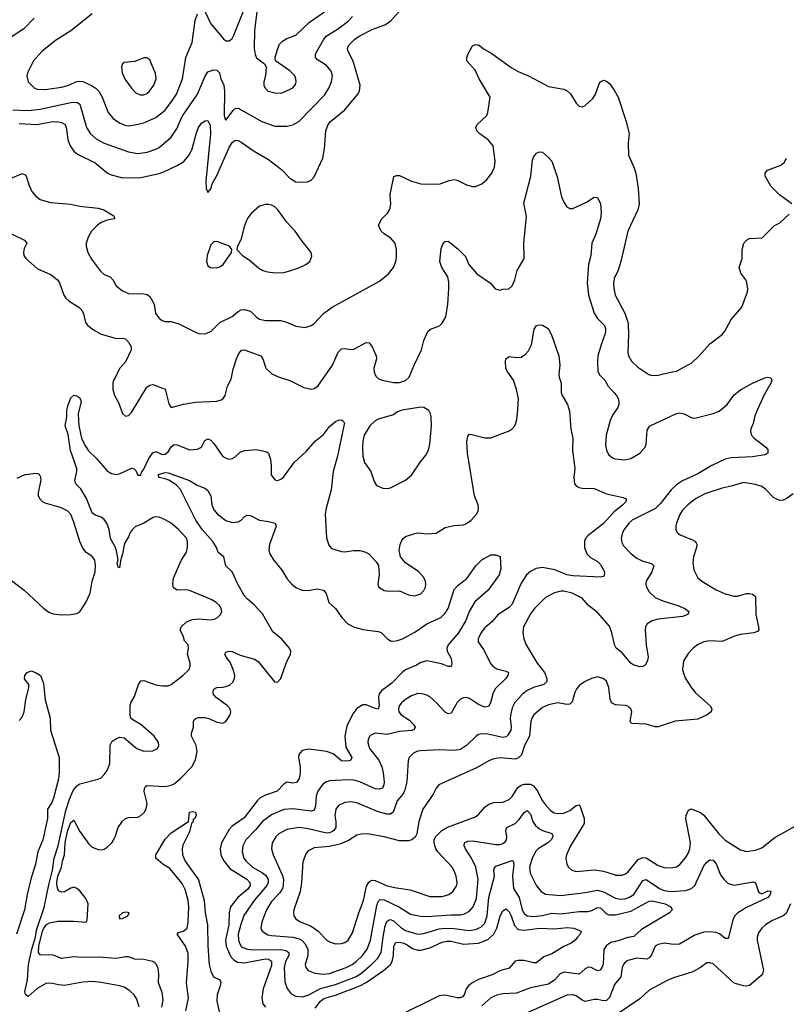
# Model space of a CAD drawing. Header units: inches. Extents: x 1834610 to 2027685, y 642842 to 774116.
# Tile 322 of 632: x 1946095 to 1951132, y 685529 to 691999. Entities that reach past the tile are written whole.
import ezdxf

# ---------------------------------------------------------------- set-up
doc = ezdxf.new("R2010")
doc.units = ezdxf.units.IN
doc.header["$MEASUREMENT"] = 0
for name, color, linetype in [('B9648', 7, 'Continuous'), ('B9649', 7, 'Continuous'), ('B9658', 7, 'Continuous'), ('B9659', 7, 'Continuous')]:
    doc.layers.add(name, color=color, linetype=linetype)

msp = doc.modelspace()

# ---------------------------------------------------------------- linework, layer by layer
at = {"layer": 'B9648', "color": 5}
for points, elevation in [([(1946879.4, 685510), (1946863.4, 685563.4), (1946845.7, 685590), (1946817.9, 685617.9), (1946781.2, 685641.2), (1946750, 685651), (1946630, 685672.6), (1946570, 685678.3), (1946510, 685673.7), (1946390, 685652.8), (1946350, 685655.8), (1946310, 685666), (1946270, 685668), (1946210, 685633), (1946150, 685579.1), (1946132.5, 685592.5), (1946128.1, 685610), (1946145.3, 685690), (1946152, 685790), (1946173.3, 685890), (1946198.3, 685970), (1946205.1, 686014.9), (1946256.2, 686163.8), (1946286.2, 686313.8), (1946311, 686411), (1946320.7, 686490), (1946348.3, 686570), (1946398, 686802), (1946422.6, 686877.4), (1946446.7, 686933.3), (1946470, 686964.1), (1946490, 686976.9), (1946611.2, 687008.8), (1946630, 687018), (1946650, 687038), (1946670, 687066), (1946687.4, 687110), (1946687.9, 687232.1), (1946702.5, 687257.5), (1946730, 687276.5), (1946750, 687284), (1946780.8, 687280.8), (1946863.8, 687210), (1946910, 687191.8), (1946970, 687195.3), (1947000.9, 687210), (1947009.6, 687230), (1947006, 687250), (1946977.2, 687290), (1946890, 687367.3), (1946837.2, 687397.2), (1946824.5, 687410), (1946819.6, 687430), (1946819.8, 687490), (1946825.3, 687510), (1946848.2, 687551.8), (1946874.3, 687630), (1946890, 687655.5), (1946910, 687657.6), (1946990, 687629.1), (1947030, 687622.6), (1947070, 687622.4), (1947090, 687630.5), (1947167, 687690), (1947207, 687730), (1947215.1, 687750), (1947215.1, 687770), (1947197.4, 687830), (1947204.4, 687870), (1947201.8, 687890), (1947177.6, 687917.6), (1947169.4, 687950), (1947148.2, 687988.2), (1947154.5, 688010), (1947190, 688042.8), (1947230, 688058.5), (1947270, 688062.8), (1947350, 688056), (1947378, 688062), (1947394.5, 688070), (1947414.5, 688090), (1947422.4, 688110), (1947418.9, 688130), (1947406.3, 688150), (1947385.6, 688170), (1947352, 688190), (1947210, 688247.2), (1947190, 688252.1), (1947130, 688249.8), (1947105.5, 688265.5), (1947100.4, 688290), (1947105.1, 688330), (1947155, 688445), (1947190, 688500.7), (1947196.4, 688530), (1947197.6, 688570), (1947190, 688591.5), (1947138.7, 688650), (1947089.6, 688690), (1947050, 688713.3), (1947010, 688729.8), (1946990, 688732.2), (1946971.4, 688728.6), (1946910, 688691.2), (1946853.1, 688666.9), (1946832.6, 688647.4), (1946819.5, 688630), (1946810, 688601.2), (1946783.4, 688556.6), (1946770, 688488), (1946755.9, 688444.1), (1946750, 688398), (1946742, 688402), (1946735.3, 688430), (1946741.2, 688450), (1946729.6, 688509.6), (1946723.7, 688530), (1946691, 688590), (1946683.2, 688650), (1946667.5, 688690), (1946650, 688713.7), (1946630, 688729.8), (1946590, 688742.9), (1946570, 688759.3), (1946533.8, 688853.8), (1946495.9, 688915.9), (1946464.2, 688950), (1946455.8, 688970), (1946469.8, 689029.8), (1946469, 689050), (1946427.3, 689167.3), (1946413.8, 689273.8), (1946392.4, 689330), (1946403.8, 689390), (1946403.4, 689430), (1946410, 689462), (1946430, 689513.4), (1946450, 689530.7), (1946470, 689527.3), (1946490, 689514), (1946497.6, 689490), (1946479.1, 689410), (1946484, 689330), (1946500.7, 689250), (1946522.7, 689202.7), (1946545.6, 689165.6), (1946597.2, 689117.2), (1946670, 689035.3), (1946697.8, 689017.8), (1946730, 689010.3), (1946750, 689014.3), (1946830, 689051.6), (1946847.5, 689047.5), (1946857.6, 689037.6), (1946870, 689006), (1946890, 689005.5), (1946895.4, 689024.6), (1946910, 689045.3), (1946943.6, 689116.4), (1946970, 689152.6), (1946990, 689160.8), (1947030, 689142.8), (1947050, 689143.2), (1947070, 689158.4), (1947090, 689192.2), (1947110, 689206.5), (1947130, 689205), (1947210, 689173.4), (1947263.8, 689176.2), (1947289.7, 689190.3), (1947310, 689234), (1947330, 689245.5), (1947350, 689236.4), (1947370, 689214.6), (1947428.6, 689128.6), (1947454.8, 689114.8), (1947470, 689111.6), (1947490, 689115.3), (1947510, 689126.9), (1947543.5, 689156.5), (1947572.1, 689167.9), (1947650, 689175.8), (1947718.9, 689158.9), (1947730.3, 689150), (1947742.4, 689110), (1947747.8, 689070), (1947747.4, 689007.4), (1947770, 688974.8), (1947790, 688970.8), (1947810, 688978.8), (1947827.2, 688992.8), (1947898.4, 689090), (1947977.8, 689162.2), (1948036.3, 689230), (1948090, 689272.8), (1948130, 689326), (1948170, 689358), (1948190, 689368.2), (1948210.4, 689370.4), (1948227.7, 689350), (1948225.3, 689330), (1948183.2, 689130), (1948153.4, 689030), (1948141.7, 688910), (1948109.2, 688790), (1948102.4, 688750), (1948110, 688594), (1948126, 688546), (1948143.4, 688523.4), (1948210, 688503.8), (1948230, 688501.6), (1948290, 688510.4), (1948330, 688510.4), (1948362.4, 688502.4), (1948388.5, 688488.5), (1948437.4, 688437.4), (1948451.8, 688411.8), (1948457.1, 688350), (1948448, 688290), (1948454.8, 688270), (1948488.9, 688248.9), (1948524.2, 688244.2), (1948590, 688246.9), (1948650, 688220.3), (1948690, 688212.2), (1948730, 688226), (1948750, 688247.3), (1948761.3, 688270), (1948764, 688290), (1948760.4, 688310), (1948750, 688333.6), (1948716.3, 688370), (1948629.2, 688430), (1948596, 688470), (1948587, 688510), (1948594.5, 688550), (1948604.4, 688575.6), (1948611.6, 688588.4), (1948630, 688602), (1948690, 688621.7), (1948713.6, 688626.4), (1948770, 688620.9), (1948830, 688624.9), (1948890, 688661.3), (1948950, 688674.4), (1949010, 688680.5), (1949030, 688688), (1949061.2, 688710), (1949095.1, 688750), (1949106, 688770), (1949109.3, 688790), (1949106, 688810), (1949082, 688870), (1949036.4, 689150), (1949031.7, 689228.3), (1949038.6, 689261.4), (1949050, 689274.8), (1949066, 689274), (1949150, 689252), (1949190, 689250.4), (1949310, 689298.4), (1949330, 689310.5), (1949347.3, 689330), (1949358, 689362), (1949365.4, 689410), (1949371.1, 689510), (1949359.7, 689570), (1949339.6, 689630), (1949296.9, 689690), (1949289.6, 689710), (1949286.3, 689753.7), (1949289.2, 689770.8), (1949310, 689786), (1949359, 689779), (1949390, 689782.6), (1949418.7, 689801.3), (1949436.9, 689823.1), (1949457.1, 689862.9), (1949474.7, 689965.3), (1949490, 689990.6), (1949510, 689994.8), (1949530, 689991), (1949566, 689970), (1949587.9, 689927.9), (1949637.1, 689790), (1949643.1, 689730), (1949636.4, 689670), (1949638.4, 689650), (1949653.1, 689610), (1949652.9, 689550), (1949658, 689530), (1949694, 689470), (1949706.1, 689426.1), (1949716.5, 689310), (1949729.1, 689249.1), (1949727.8, 689167.8), (1949741.1, 689050), (1949735.3, 688990), (1949740.5, 688950), (1949753.7, 688933.7), (1949770, 688924.9), (1949790, 688920.3), (1949870, 688918.4), (1949950, 688884.3), (1950000, 688873.2)], 340), ([(1946534, 690000), (1946541.6, 689990), (1946580.4, 689960.4), (1946630, 689933.6), (1946730, 689904.6), (1946770, 689906.4), (1946790, 689901.6), (1946810, 689880.7), (1946826, 689850), (1946826, 689830), (1946790.4, 689750), (1946752.4, 689710), (1946741.3, 689690), (1946726.6, 689653.4), (1946710.8, 689630), (1946707.3, 689610), (1946707.3, 689570), (1946718, 689530), (1946743.4, 689483.4), (1946770.4, 689410.4), (1946790, 689394), (1946810, 689398), (1946830, 689417.6), (1946930, 689583.8), (1946950, 689597.1), (1946970, 689601.6), (1947050, 689570.4), (1947074, 689474), (1947090, 689451.7), (1947170, 689472.3), (1947250, 689485.3), (1947390, 689492.6), (1947418.3, 689501.7), (1947430.6, 689509.4), (1947445.1, 689530), (1947459.7, 689590), (1947483.8, 689636.2), (1947496.5, 689703.5), (1947518.7, 689770), (1947533.9, 689806.1), (1947552.9, 689827.1), (1947570, 689828.8), (1947678, 689790), (1947691.3, 689771.3), (1947712, 689710), (1947751.4, 689671.4), (1947798.8, 689650), (1947870, 689628.7), (1947962.2, 689582.2), (1948010, 689571.8), (1948030, 689575.3), (1948053.3, 689590), (1948150, 689728.5), (1948186.7, 689813.3), (1948210, 689836.4), (1948230, 689839.5), (1948270, 689831.6), (1948290, 689834.9), (1948370, 689877.1), (1948390, 689874.9), (1948411.4, 689850), (1948437.8, 689790), (1948439, 689770), (1948421.3, 689710), (1948423.1, 689683.1), (1948435.6, 689655.6), (1948450, 689641.3), (1948476, 689630), (1948550, 689614.4), (1948590, 689615), (1948630, 689627.1), (1948653, 689650), (1948685.6, 689730), (1948735.1, 689830), (1948749.6, 689890), (1948777, 689950), (1948794.5, 689965.5), (1948852.8, 689987.2), (1948865.9, 690000)], 360), ([(1947140.2, 690000), (1947150, 689997.1), (1947250, 689945.3), (1947270, 689937.6), (1947310, 689934), (1947350, 689950.4), (1947399.7, 690000)], 380), ([(1947874.2, 690000), (1947910, 689985.3), (1947970, 689976.5), (1948010, 689988.8), (1948027, 690000)], 380), ([(1949926.1, 690000), (1949936, 689990), (1949944, 689970), (1949944.7, 689950), (1949939.2, 689930), (1949916.5, 689870), (1949894.2, 689790), (1949890.2, 689750.2), (1949892.5, 689690), (1949904.4, 689664.4), (1949940.3, 689630), (1949962, 689590), (1950000, 689547.6)], 360), ([(1950000, 689415.3), (1949990, 689400.7), (1949973.6, 689366.4), (1949947.5, 689270), (1949942.6, 689202.6), (1949949.3, 689169.3), (1949962.9, 689142.9), (1949990, 689119.5), (1950000, 689116.3)], 360), ([(1946002.5, 688342.5), (1946124.4, 688250), (1946250, 688132.7), (1946286.4, 688106.4), (1946313.7, 688093.7), (1946370, 688088.7), (1946430, 688090.3), (1946470, 688096.5), (1946490, 688107.6), (1946530, 688169), (1946556.7, 688230), (1946571.2, 688310), (1946591.1, 688370), (1946592.8, 688412.8), (1946587.7, 688447.7), (1946570, 688471.6), (1946530, 688500.5), (1946507.4, 688530), (1946489.8, 688570), (1946450, 688698), (1946430, 688746.6), (1946411.6, 688770), (1946370, 688792.2), (1946261.4, 688821.4), (1946245.4, 688830), (1946226.4, 688850), (1946218.2, 688870), (1946217.6, 688890), (1946235.6, 688975.6), (1946233.4, 688993.4), (1946224, 689010), (1946210, 689017), (1946184.1, 689015.9), (1946130, 689009.3), (1946110, 689002.7), (1946075.3, 688984.7)], 360), ([(1947028.8, 685510), (1947036.3, 685556.3), (1947030, 685607), (1947006.9, 685670), (1947007.7, 685730), (1947003.3, 685763.3), (1946992.6, 685790), (1946982.2, 685802.2), (1946970, 685810.7), (1946910, 685823.7), (1946850, 685825.7), (1946810, 685841.5), (1946790, 685841.7), (1946730, 685829.9), (1946610, 685839.3), (1946510, 685837.3), (1946450, 685841.2), (1946370, 685830.6), (1946310, 685853.9), (1946232.3, 685852.3), (1946218.6, 685870), (1946220.7, 685910), (1946244.2, 686010), (1946250, 686025.6), (1946270, 686052.2), (1946290, 686065), (1946345.9, 686074.1), (1946450, 686075.2), (1946531.1, 686068.9), (1946537.4, 686082.6), (1946544.4, 686190), (1946530, 686223.5), (1946490, 686274.5), (1946470, 686289.7), (1946450, 686297.7), (1946430, 686292.4), (1946390, 686268.2), (1946370, 686264.7), (1946350, 686274), (1946340.4, 686300.4), (1946338.2, 686330), (1946344.2, 686370), (1946368.8, 686430), (1946376.1, 686470), (1946389.9, 686510.1), (1946392.8, 686592.8), (1946410, 686672.2), (1946430, 686724.4), (1946450, 686739.3), (1946490, 686663.6), (1946550, 686578), (1946570, 686561.2), (1946610, 686545), (1946630, 686543.6), (1946650, 686549), (1946670, 686560.3), (1946699.2, 686590), (1946720.8, 686630), (1946741.2, 686690), (1946770, 686732.9), (1946790, 686749), (1946810, 686756.5), (1946870, 686758), (1946891.1, 686768.9), (1946912.2, 686790), (1946925.8, 686814.2), (1946932.2, 686847.8), (1946912.2, 686927.8), (1946913.9, 686946.1), (1946921, 686959), (1946932.9, 686967.1), (1947050, 686959.3), (1947090, 686967.9), (1947110, 686978.4), (1947150, 687011.1), (1947226.2, 687090), (1947250, 687134.4), (1947260.1, 687190), (1947253.1, 687230), (1947224.1, 687290), (1947222.8, 687310), (1947235.5, 687350), (1947237.6, 687390), (1947241.9, 687398.1), (1947252.1, 687407.9), (1947266.9, 687413.1), (1947310, 687413.4), (1947344.2, 687404.2), (1947390, 687382), (1947430, 687377.3), (1947450, 687387.8), (1947477.6, 687430), (1947482.2, 687450), (1947477.7, 687470), (1947460.5, 687490), (1947384.7, 687544.7), (1947366.8, 687570), (1947365.5, 687585.5), (1947370, 687598.7), (1947389.4, 687610), (1947430, 687611.8), (1947470, 687623.9), (1947494.5, 687645.5), (1947505.8, 687670), (1947508.1, 687690), (1947497.5, 687730), (1947477.8, 687777.8), (1947451.3, 687810), (1947443, 687830), (1947450, 687842), (1947470, 687850.2), (1947490, 687846.5), (1947543.3, 687823.3), (1947637.8, 687797.8), (1947660.5, 687780.5), (1947770, 687644.9), (1947790, 687648.5), (1947810, 687670.8), (1947844.4, 687770), (1947874.7, 687830), (1947875.4, 687850), (1947866.3, 687870), (1947815.3, 687930), (1947757.3, 687977.3), (1947690, 688094), (1947635, 688155), (1947590.8, 688190.8), (1947570, 688216.1), (1947527.7, 688290), (1947491.6, 688371.6), (1947449.7, 688410), (1947436.5, 688470), (1947398.4, 688498.4), (1947386.6, 688530), (1947363.9, 688570), (1947293.6, 688650), (1947252.1, 688710), (1947152, 688912), (1947122, 688942), (1947073.4, 688973.4), (1947050, 688982.9), (1947009.3, 688990), (1947006.6, 689010), (1947050, 689023), (1947070, 689021.6), (1947209.7, 688970.3), (1947260.9, 688940.9), (1947310, 688921.1), (1947330, 688904.6), (1947350, 688870.4), (1947356.8, 688810), (1947370, 688778), (1947394.9, 688750), (1947450, 688708.3), (1947490, 688694.7), (1947530, 688700.2), (1947549.8, 688710.2), (1947570, 688732.7), (1947590, 688744.2), (1947610, 688740.3), (1947670, 688711.1), (1947730, 688701.8), (1947772.4, 688690), (1947779.6, 688670), (1947735.2, 688550), (1947732.6, 688510), (1947737.3, 688490), (1947762.8, 688450), (1947819.8, 688379.8), (1947850, 688328), (1947883.2, 688290), (1947910, 688267.8), (1947950, 688250.2), (1947990, 688247.6), (1948050, 688259.1), (1948090.7, 688250), (1948109.1, 688229.1), (1948126.7, 688170), (1948169.6, 688129.6), (1948211.9, 688070), (1948250.1, 688030.1), (1948287, 688010), (1948350, 687991.5), (1948450, 687979.6), (1948470, 687973.1), (1948511, 687931), (1948536, 687916), (1948570, 687916.8), (1948610, 687930.1), (1948690, 687975.3), (1948770, 688029.6), (1948862, 688070), (1948890, 688098.6), (1948910.6, 688130), (1948950, 688255.5), (1948975.9, 688284.1), (1949033.1, 688326.9), (1949091.1, 688410), (1949131.8, 688450), (1949190, 688481.6), (1949222.8, 688482.8), (1949250.9, 688470.9), (1949256.3, 688390), (1949244.9, 688350), (1949173.7, 688250), (1949085.9, 688174.1), (1949048.7, 688110), (1949025.7, 688050), (1948977.8, 687970), (1948909.4, 687890), (1948901.7, 687870), (1948904.1, 687850), (1948930, 687800.7), (1948934.5, 687765.5), (1948930.3, 687749.7), (1948910, 687748.7), (1948865.1, 687765.1), (1948770, 687786.6), (1948730, 687775.6), (1948702, 687758), (1948630, 687726.7), (1948607.5, 687710), (1948540.6, 687639.4), (1948474, 687590), (1948456.3, 687570), (1948451.3, 687550), (1948457.4, 687490), (1948450, 687468.7), (1948430, 687471.6), (1948370, 687496.2), (1948350, 687496.5), (1948310, 687471.9), (1948283, 687437), (1948244.1, 687355.9), (1948231.2, 687290), (1948237.8, 687217.8), (1948277.4, 687150), (1948268.9, 687131.1), (1948250, 687125.8), (1948210, 687129.2), (1948154, 687174), (1948110, 687190.5), (1947994.3, 687205.7), (1947950, 687197.7), (1947928, 687170), (1947925.6, 687150), (1947937.2, 687090), (1947938.3, 687050), (1947930, 687012), (1947914.2, 686985.8), (1947890, 686981.7), (1947850, 686987.8), (1947830, 686976.2), (1947785.3, 686930), (1947710, 686902.6), (1947675.1, 686884.9), (1947654.3, 686865.7), (1947570, 686755.2), (1947490, 686699.4), (1947470, 686677.1), (1947421.3, 686590), (1947411.9, 686550), (1947416.8, 686510), (1947433.8, 686473.8), (1947478.5, 686418.5), (1947586.9, 686350), (1947607.3, 686330), (1947609, 686310), (1947593.6, 686286.4), (1947527.2, 686230), (1947479.5, 686170), (1947470.1, 686129.9), (1947468.5, 686050), (1947445.8, 685950), (1947451, 685910), (1947481.7, 685841.7), (1947500.8, 685820.8), (1947526.1, 685806.1), (1947570, 685802), (1947710, 685827.2), (1947730, 685825.3), (1947750, 685811.5), (1947750, 685784.4), (1947694.3, 685630), (1947686, 685570), (1947691.8, 685531.8), (1947709.4, 685509.4)], 320), ([(1950000, 688764.1), (1949997.7, 688762.3), (1949930, 688688.9), (1949828.9, 688610), (1949813.1, 688590), (1949804.9, 688570), (1949804.9, 688530), (1949820.3, 688490), (1949844.3, 688464.3), (1949890, 688438.7), (1949910, 688419.3), (1949937, 688370), (1949935.6, 688344.4), (1949930, 688339.3), (1949910, 688336.2), (1949730, 688343.6), (1949690, 688351.1), (1949610, 688383.8), (1949530, 688398.9), (1949487.1, 688392.9), (1949450, 688372.9), (1949424.2, 688350), (1949390, 688296.9), (1949330, 688157.6), (1949310, 688136.5), (1949239, 688090), (1949197.3, 688042.7), (1949150, 688001.7), (1949127.4, 687972.6), (1949106.7, 687930), (1949106.2, 687910), (1949141.2, 687861.2), (1949190, 687766.4), (1949202.6, 687750), (1949230, 687733.8), (1949290, 687718.9), (1949305.5, 687710), (1949302.3, 687690), (1949289.1, 687670), (1949218.9, 687601.1), (1949203.8, 687570), (1949187.1, 687510), (1949174.1, 687485.9), (1949150, 687481.8), (1949110, 687498.4), (1949050, 687538.5), (1949030, 687546), (1949010, 687543.5), (1948990, 687533.7), (1948968.2, 687511.8), (1948930, 687442.9), (1948910, 687436.9), (1948890, 687447.8), (1948830, 687513), (1948790, 687549.6), (1948770, 687560.5), (1948738, 687570), (1948710, 687571.3), (1948670, 687555.8), (1948630, 687532.6), (1948603.7, 687510), (1948587.8, 687490), (1948582.8, 687470), (1948586.3, 687450), (1948601.3, 687430), (1948655.3, 687395.3), (1948680.3, 687370), (1948692.7, 687350), (1948686.2, 687333.8), (1948671.9, 687328.1), (1948590, 687321.3), (1948510, 687300.8), (1948430, 687309.8), (1948401.8, 687298.2), (1948392, 687288), (1948384.2, 687270), (1948381.6, 687250), (1948393.8, 687210), (1948453.8, 687133.8), (1948474.4, 687090), (1948483.7, 687050), (1948488.5, 686991.5), (1948488.1, 686970), (1948478, 686950), (1948456.6, 686943.4), (1948430, 686945.7), (1948330, 686990.6), (1948290, 687001.8), (1948250, 687003.9), (1948130, 686997.8), (1948109.4, 686990.6), (1948085.5, 686974.5), (1948052.8, 686930), (1948043.1, 686896.9), (1948038, 686830), (1948030, 686804.4), (1948010, 686799), (1947890, 686813.3), (1947830, 686807.9), (1947750, 686773.9), (1947689.4, 686730), (1947644.6, 686675.4), (1947581.2, 686610), (1947561.1, 686570), (1947555.2, 686530), (1947567, 686490), (1947582, 686470), (1947625.2, 686430), (1947690, 686393.7), (1947710, 686376.4), (1947726.8, 686350), (1947728, 686330), (1947718.9, 686310), (1947634.3, 686210), (1947568.3, 686111.7), (1947547, 686053), (1947530.6, 685990), (1947531.9, 685951.9), (1947538.4, 685930), (1947550.5, 685910.5), (1947561.6, 685901.6), (1947590.5, 685890), (1947630, 685886.2), (1947809.4, 685889.4), (1947842.2, 685882.2), (1947863.2, 685870), (1947862.5, 685850), (1947840.9, 685810), (1947832.2, 685770), (1947837.4, 685677.4), (1947851.8, 685631.8), (1947877.9, 685597.9), (1947910, 685581.3), (1947950, 685578.5), (1947990, 685587.8), (1948070, 685631.7), (1948170, 685658.7), (1948300.2, 685710), (1948332.8, 685730), (1948406.6, 685790), (1948447.9, 685832.1), (1948469.9, 685870), (1948481.9, 685970), (1948496.7, 686043.3), (1948507.2, 686072.8), (1948518.4, 686081.6), (1948530, 686085.4), (1948550, 686078), (1948595.8, 686035.8), (1948630, 686014.6), (1948710, 685989.5), (1948750, 685993.9), (1948850, 686023.6), (1948889.6, 686029.6), (1948950, 686027.2), (1949047.2, 686012.8), (1949090, 686021), (1949123.9, 686036.1), (1949150, 686062.8), (1949166.2, 686110), (1949176.3, 686230), (1949213.7, 686370), (1949209.9, 686410), (1949213.5, 686426.5), (1949223.9, 686436.1), (1949330, 686474.2), (1949336.5, 686470), (1949341.4, 686450), (1949331.6, 686370), (1949339.7, 686290), (1949375.5, 686230), (1949395.7, 686150), (1949410, 686124.7), (1949430, 686109.4), (1949470, 686105.1), (1949530, 686111.3), (1949590, 686126.8), (1949650, 686122.9), (1949770, 686139.5), (1949830, 686139.5), (1949854, 686146), (1949890, 686165.5), (1949910, 686163.2), (1949950, 686123.6), (1949970, 686116.6), (1950000, 686116.1)], 340), ([(1950000, 687903.6), (1949985, 687970), (1949970, 688014.7), (1949890, 688103.1), (1949832.4, 688150), (1949790, 688198.5), (1949723.6, 688230), (1949670, 688244.7), (1949650, 688243.7), (1949608.2, 688231.8), (1949550, 688201.5), (1949476.1, 688130), (1949450, 688094), (1949405.8, 688010), (1949400.3, 687970), (1949407.6, 687930), (1949422, 687890), (1949493.7, 687770), (1949542.7, 687710), (1949557.1, 687670), (1949558.5, 687650), (1949538, 687630), (1949470, 687611.4), (1949430, 687590.7), (1949396.2, 687563.8), (1949347.8, 687512.2), (1949330, 687477), (1949321, 687439), (1949318.3, 687410), (1949324.8, 687350), (1949321.2, 687330), (1949301.6, 687298.4), (1949290, 687286.2), (1949270, 687281.7), (1949170, 687303), (1949130, 687305.3), (1949110, 687300.8), (1949090.8, 687289.2), (1949030, 687228.9), (1948990, 687203.4), (1948950, 687195.7), (1948850, 687200.6), (1948730, 687194.6), (1948708.5, 687191.5), (1948681.5, 687178.5), (1948654, 687150), (1948646, 687130), (1948639, 686990), (1948622.2, 686930), (1948610.9, 686909.1), (1948574.6, 686865.4), (1948547.9, 686792.1), (1948530, 686778.3), (1948510, 686778.7), (1948450, 686794.2), (1948310, 686852.7), (1948270, 686859.5), (1948230, 686855.2), (1948190, 686835.5), (1948171.9, 686810), (1948165.6, 686770), (1948172.1, 686730), (1948170.8, 686690), (1948158.9, 686670), (1948150, 686663.6), (1948130, 686655.3), (1948110, 686653.3), (1947990, 686682.8), (1947930, 686690.5), (1947850, 686677.7), (1947797.3, 686650), (1947777.5, 686630), (1947753.2, 686590), (1947748.2, 686550), (1947760.2, 686510), (1947820.2, 686380.2), (1947827.4, 686350), (1947826.5, 686310), (1947820.7, 686290), (1947801.2, 686258.8), (1947750, 686203.5), (1947715.3, 686150), (1947685, 686070), (1947679.6, 686030), (1947688.7, 686008.7), (1947725.6, 685985.6), (1947750, 685980.1), (1947890.1, 685970.1), (1947930, 685959.8), (1947950, 685948.1), (1947968.9, 685928.9), (1947987.9, 685890), (1947987.1, 685850), (1947970.2, 685790), (1947974, 685770), (1947990.4, 685750), (1948032.8, 685732.8), (1948090, 685726.3), (1948130, 685731.2), (1948239.2, 685770), (1948278.9, 685790), (1948304.7, 685810), (1948347.1, 685850), (1948377.1, 685890), (1948400.1, 685950), (1948441, 686179), (1948450, 686205.3), (1948463.6, 686216.4), (1948490, 686214.3), (1948590, 686167.9), (1948661.6, 686121.6), (1948727.1, 686107.1), (1948770, 686105.5), (1948930, 686117.2), (1948990, 686117.2), (1949016.6, 686123.4), (1949050, 686141.6), (1949074.3, 686170), (1949096.9, 686223.1), (1949107.7, 686350), (1949092, 686430), (1949063.8, 686490), (1949023.4, 686550), (1949014.2, 686570), (1949017.4, 686590), (1949039.1, 686600.9), (1949070, 686603.9), (1949222, 686578), (1949250, 686578.5), (1949270, 686584.9), (1949284.4, 686595.6), (1949292.9, 686610), (1949294.6, 686630), (1949287.8, 686670), (1949295.1, 686690), (1949350, 686717.1), (1949376.7, 686743.3), (1949410, 686790.2), (1949430, 686801.5), (1949450, 686778.4), (1949465.5, 686730), (1949483.5, 686703.5), (1949510, 686680.9), (1949530, 686670.9), (1949591.5, 686651.5), (1949597.5, 686637.5), (1949597.8, 686630), (1949586.4, 686610), (1949563.9, 686590), (1949500.8, 686550), (1949485.6, 686534.4), (1949461.1, 686490), (1949444.1, 686430), (1949449.5, 686389.5), (1949490, 686306.4), (1949521.1, 686270), (1949550, 686253.2), (1949650, 686244.2), (1949810, 686263.3), (1949890, 686277.9), (1949930, 686268), (1950000, 686230.5)], 360), ([(1946090, 687393.4), (1946110, 687414.9), (1946123.5, 687450), (1946135.6, 687530), (1946155.6, 687610), (1946154, 687630), (1946126.7, 687666.7), (1946127.3, 687690), (1946142.7, 687710), (1946170, 687719.1), (1946198, 687710), (1946230.3, 687690.3), (1946250, 687638), (1946262.3, 687530), (1946293.8, 687410), (1946297.8, 687330), (1946353.4, 687150), (1946354.6, 687054.6), (1946349.4, 687009.4), (1946317.6, 686882.4), (1946306.1, 686853.9), (1946277.7, 686810), (1946276.2, 686750), (1946245.5, 686610), (1946214, 686530), (1946199.4, 686450), (1946168.3, 686350), (1946143.8, 686250), (1946126.7, 686150), (1946073.8, 685990)], 340), ([(1950000, 687501.8), (1949983.5, 687510), (1949973.5, 687533.5), (1949966, 687610), (1949950, 687653.3), (1949929.3, 687670), (1949890, 687681.1), (1949850.8, 687670), (1949809.2, 687650.8), (1949773, 687627), (1949755.6, 687604.4), (1949742.6, 687577.4), (1949723.7, 687516.3), (1949710, 687500.4), (1949690, 687498.5), (1949630, 687509.2), (1949570, 687497.7), (1949530, 687480.3), (1949473.2, 687430), (1949459.7, 687410), (1949453.4, 687390), (1949445, 687290), (1949410.9, 687230), (1949391.1, 687168.9), (1949371.7, 687148.3), (1949350, 687140.2), (1949252.3, 687147.7), (1949210, 687140.8), (1949181.6, 687130), (1949097, 687083), (1948848.4, 686970), (1948830.4, 686950), (1948811.1, 686908.9), (1948742.3, 686810), (1948717.8, 686730), (1948703.1, 686650), (1948692.1, 686627.9), (1948670.2, 686609.8), (1948650, 686603.1), (1948590, 686603.9), (1948490, 686629), (1948390, 686647.8), (1948350, 686648.8), (1948310, 686640.3), (1948254.9, 686605.1), (1948197.9, 686582.1), (1948130, 686566.6), (1948030, 686556), (1947990, 686536.9), (1947977.5, 686522.5), (1947954.8, 686465.2), (1947946.4, 686330), (1947937.9, 686270), (1947895.5, 686150), (1947893.8, 686130), (1947896.5, 686110), (1947908.9, 686090), (1947938.4, 686070), (1948004.8, 686044.8), (1948029.6, 686029.6), (1948054.7, 686010), (1948110, 685951.5), (1948130, 685938.5), (1948170, 685926.2), (1948210, 685928.1), (1948230, 685934.9), (1948252.4, 685950), (1948281.9, 685998.1), (1948323.2, 686130), (1948354.1, 686210), (1948374.3, 686305.7), (1948387.7, 686332.3), (1948399.6, 686340.4), (1948410, 686345), (1948430, 686343.1), (1948510, 686307.8), (1948570, 686293.5), (1948661.2, 686281.2), (1948790, 686236.2), (1948870, 686236.5), (1948914, 686250), (1948941.3, 686270), (1948965.7, 686310), (1948968.4, 686330), (1948962, 686370), (1948950, 686406.6), (1948935.4, 686430), (1948842.7, 686530), (1948829.8, 686550), (1948816.8, 686590), (1948818.2, 686610), (1948827.1, 686630), (1948868.5, 686671.5), (1948906.2, 686693.8), (1949090, 686760.3), (1949110, 686775.3), (1949153.8, 686826.2), (1949176.5, 686843.5), (1949210, 686854.9), (1949270, 686857.3), (1949310, 686874), (1949330, 686893.4), (1949366.6, 686953.4), (1949390, 686969.4), (1949410, 686976.1), (1949450, 686975.1), (1949470, 686965.2), (1949494.6, 686934.6), (1949530, 686865.8), (1949550, 686839.1), (1949582.9, 686802.9), (1949607.4, 686787.4), (1949630, 686781.9), (1949670, 686783.9), (1949710, 686803), (1949750, 686835.9), (1949770, 686839.5), (1949774.1, 686834.1), (1949804.1, 686750), (1949803, 686717), (1949714.7, 686570), (1949687.4, 686510), (1949683.1, 686490), (1949688.5, 686450), (1949700.4, 686430), (1949723, 686410), (1949750, 686401.8), (1949872.3, 686412.3), (1949930, 686403.2), (1950000, 686381.3)], 380), ([(1947186.8, 685486.8), (1947203.5, 685570), (1947189.6, 685670), (1947202.4, 685810), (1947201.7, 685861.7), (1947184.9, 685910), (1947128.7, 685990), (1947138.5, 686001.5), (1947171.1, 686008.9), (1947194, 686030), (1947201.7, 686070), (1947205.3, 686170), (1947202.1, 686210), (1947182.8, 686282.8), (1947161.8, 686321.8), (1947080.3, 686420.3), (1947034.2, 686450), (1946989.2, 686490), (1946989.6, 686510), (1947050, 686614), (1947090, 686654.9), (1947204, 686730), (1947210, 686790.8), (1947230, 686796), (1947250, 686792), (1947254, 686770), (1947244.7, 686750), (1947235.5, 686744.5), (1947230, 686722), (1947223.5, 686716.5), (1947210, 686662), (1947166, 686574), (1947162, 686550), (1947164.5, 686510), (1947182.4, 686470), (1947270, 686346.7), (1947307.7, 686210), (1947313.9, 686130), (1947327.9, 686050), (1947330.8, 685910), (1947340.1, 685790), (1947350, 685746), (1947368.8, 685708.7), (1947408.6, 685688.6), (1947415.1, 685675.1), (1947412.1, 685650), (1947391, 685590), (1947390.1, 685549.9), (1947407.1, 685470)], 280), ([(1948036.3, 685503.7), (1948070, 685550), (1948092.2, 685567.8), (1948170, 685589), (1948330, 685650.1), (1948370, 685672.1), (1948484.9, 685750), (1948530, 685789.4), (1948541.5, 685810), (1948551, 685849), (1948553.2, 685910), (1948565.6, 685934.4), (1948590, 685936.7), (1948618.5, 685930), (1948640.1, 685920.1), (1948674.9, 685894.9), (1948710, 685884.1), (1948730, 685885), (1948790, 685900.4), (1948870, 685937.3), (1948904.2, 685944.2), (1948930, 685943.3), (1949010, 685924.2), (1949110, 685930.1), (1949170, 685953.8), (1949209.4, 685990), (1949230.4, 686030), (1949251, 686109), (1949270, 686143.1), (1949290, 686155.8), (1949310, 686136.1), (1949323.6, 686110), (1949346, 686046), (1949370, 686021.3), (1949410, 686014.8), (1949510, 686029.2), (1949610, 686025.7), (1949693.6, 686033.6), (1949736, 686030), (1949784, 686010), (1949776.3, 685990), (1949760.5, 685970), (1949743.8, 685950), (1949718, 685930), (1949670, 685907.7), (1949590, 685861.2), (1949539.2, 685840.8), (1949490, 685801.7), (1949470, 685800.9), (1949410, 685816.7), (1949370, 685817), (1949350, 685811.3), (1949310, 685765.8), (1949250, 685748.6), (1949198.2, 685721.8), (1949110, 685692.7), (1949067.3, 685670), (1949043.2, 685650), (1949028.4, 685630), (1949014.5, 685590), (1949003.1, 685576.9), (1948989.4, 685570.6), (1948970, 685570.5), (1948890, 685587.7), (1948850, 685584.7), (1948581.2, 685450)], 320), ([(1950000, 685940.3), (1949983.3, 685936.7), (1949950, 685916.2), (1949931.9, 685888.1), (1949927.4, 685792.6), (1949919.6, 685770), (1949907.6, 685752.4), (1949890, 685748.3), (1949850, 685769.8), (1949830, 685772.9), (1949810, 685761.5), (1949770, 685727), (1949670, 685740.3), (1949645.7, 685730), (1949610, 685689.8), (1949570, 685662), (1949450, 685636.2), (1949359.2, 685600.8), (1949270, 685596.8), (1949230, 685588), (1949190, 685571.9), (1949130, 685517.8)], 340), ([(1950000, 685652.7), (1949970, 685573.5), (1949950, 685553.6), (1949930, 685551.9), (1949890, 685560.5), (1949870, 685560.2), (1949810, 685547.8), (1949790, 685556.2), (1949750, 685583.7), (1949731.8, 685590), (1949690, 685588.3), (1949430, 685472.5)], 360)]:
    msp.add_lwpolyline(points, dxfattribs=dict(at, elevation=elevation))
for points, elevation in [([(1948730, 689453.7), (1948606.9, 689433.1), (1948577.6, 689422.4), (1948550, 689403), (1948450, 689373.3), (1948430, 689362.4), (1948394.7, 689330), (1948358.9, 689270), (1948348.4, 689230), (1948346.2, 689190), (1948350.2, 689130), (1948360.9, 689090), (1948400.9, 689030), (1948424.2, 688964.2), (1948438, 688938), (1948480.3, 688920.3), (1948510, 688918), (1948530, 688922.6), (1948630, 688973.4), (1948670, 689005.3), (1948727.4, 689092.6), (1948762.7, 689137.3), (1948780.4, 689170), (1948789.7, 689210), (1948799.7, 689330), (1948798, 689390), (1948793.3, 689410), (1948782, 689430), (1948751, 689451)], 360), ([(1946793.2, 686133.2), (1946770, 686129.7), (1946747.5, 686110), (1946750, 686089.4), (1946770, 686093.1), (1946804.7, 686110), (1946813.6, 686130)], 320)]:
    msp.add_lwpolyline(points, close=True, dxfattribs=dict(at, elevation=elevation))
at = {"layer": 'B9649', "color": 5}
for points, elevation in [([(1947630, 692734), (1947610, 692729.7), (1947530, 692660.4), (1947497.7, 692622.3), (1947425.8, 692470), (1947391, 692409), (1947359.1, 692320.9), (1947330, 692262), (1947290.7, 692130.7), (1947294.8, 692070), (1947310, 692054.8), (1947351.2, 691971.2), (1947433.5, 691873.5), (1947450, 691860.9), (1947470, 691860.2), (1947490, 691876.5), (1947501.5, 691898.5), (1947576.6, 692083.4), (1947628.7, 692310), (1947645.1, 692450), (1947659.2, 692510), (1947660.9, 692590), (1947658, 692670), (1947650, 692698.4)], 460), ([(1946930, 691749), (1946910, 691749), (1946850, 691723.7), (1946781.4, 691718.6), (1946770.7, 691709.3), (1946764, 691690), (1946768.4, 691650), (1946786.8, 691606.8), (1946828.5, 691550), (1946858.4, 691518.4), (1946885.3, 691505.3), (1946910, 691505.6), (1946930, 691514.7), (1946947.2, 691530), (1946975.6, 691570), (1946990.9, 691610), (1946986.7, 691646.7), (1946950, 691735.3)], 480), ([(1947730, 690784.5), (1947710, 690784.5), (1947670, 690774), (1947614.4, 690725.6), (1947588.7, 690690), (1947570, 690639), (1947547, 690553), (1947524.7, 690510), (1947522, 690490), (1947559.1, 690450), (1947601.8, 690421.8), (1947666.7, 690366.7), (1947692.1, 690352.1), (1947722.5, 690342.5), (1947775.9, 690335.9), (1947830, 690339), (1947870, 690349.3), (1947932, 690370), (1947974.5, 690390), (1948000.7, 690410), (1948014.9, 690445.1), (1948009.6, 690470), (1947950, 690543.6), (1947904.7, 690610), (1947847.8, 690670), (1947790, 690749.4), (1947770, 690769.5), (1947750, 690780.9)], 420), ([(1947390, 690540.7), (1947370, 690538.4), (1947350, 690519.5), (1947325.9, 690450), (1947322.2, 690410), (1947330, 690381.6), (1947347.3, 690370), (1947390, 690368.9), (1947410, 690375.3), (1947431.2, 690390), (1947485.2, 690470), (1947489, 690490), (1947472, 690512)], 420)]:
    msp.add_lwpolyline(points, close=True, dxfattribs=dict(at, elevation=elevation))
for points, elevation in [([(1947676.7, 692243.3), (1947636.9, 691930), (1947635.5, 691810), (1947641.1, 691770), (1947650, 691748.4), (1947702.8, 691710), (1947713.4, 691690), (1947708.8, 691630), (1947699.5, 691590), (1947699.5, 691570), (1947706.7, 691550), (1947727.7, 691530), (1947770, 691518), (1947810, 691516.9), (1947830, 691522.3), (1947890, 691550.5), (1947906.7, 691573.3), (1947911.2, 691590), (1947909.7, 691610), (1947901.3, 691630), (1947870, 691662.4), (1947776, 691730), (1947772.3, 691752.3), (1947789.8, 691810.2), (1947802.5, 691837.5), (1947821.5, 691858.5), (1947850, 691875.3), (1947910, 691896.9), (1947997.8, 691982.2), (1948098.3, 692050)], 460), ([(1946090, 691316.6), (1946210, 691310.1), (1946309.2, 691330), (1946348.9, 691328.9), (1946370, 691324.3), (1946392.4, 691310), (1946402, 691282), (1946410.7, 691210.7), (1946426.2, 691170), (1946450, 691135.8), (1946475.2, 691115.2), (1946590, 691058.2), (1946670, 690992.2), (1946690, 690981), (1946770, 690960.9), (1946890, 690961.7), (1947010, 690987.7), (1947041.5, 690998.5), (1947130, 691040.2), (1947172, 691068), (1947207.8, 691110), (1947228.2, 691150), (1947254, 691250), (1947270, 691291.8), (1947290, 691318.3), (1947310, 691334.3), (1947330, 691336.5), (1947345.2, 691305.2), (1947348.5, 691248.5), (1947318.5, 690938.5), (1947319.1, 690890), (1947330, 690863.8), (1947350, 690888.8), (1947360, 690920), (1947390, 690974.3), (1947470, 691160.2), (1947490, 691192), (1947510, 691208.1), (1947530, 691205.5), (1947550, 691194.9), (1947635.5, 691135.5), (1947730, 691081.3), (1947815.8, 691015.8), (1947870, 690958.8), (1947910, 690934.8), (1947930, 690930.7), (1947986.3, 690933.7), (1948010, 690944), (1948030, 690966), (1948085.4, 691090), (1948097.8, 691150), (1948105.5, 691270), (1948120.9, 691310), (1948137.7, 691330), (1948230, 691407.6), (1948315.4, 691510), (1948326.9, 691530), (1948331.1, 691570), (1948285.7, 691725.7), (1948251.9, 691790), (1948247.4, 691810), (1948255.6, 691830), (1948293.8, 691870), (1948325.1, 691890), (1948410, 691935.8), (1948494.1, 691965.9), (1948530, 691988.9), (1948621.1, 692090)], 420), ([(1946190, 692008.7), (1946121.3, 691938.7), (1946024.9, 691875.1)], 440), ([(1946050, 691408), (1946150, 691403.6), (1946229.4, 691410.6), (1946430, 691455.8), (1946457.5, 691457.5), (1946474.7, 691454.7), (1946490, 691443.6), (1946534, 691290), (1946559.6, 691250), (1946597.2, 691217.2), (1946650, 691188.7), (1946810, 691131.1), (1946870, 691120.7), (1946931.2, 691128.8), (1946990, 691148.3), (1947010, 691159.7), (1947090, 691226.5), (1947130, 691285.7), (1947153.4, 691346.6), (1947166.9, 691370), (1947263.9, 691510), (1947310, 691624.4), (1947330, 691657.1), (1947370, 691670.3), (1947390, 691667.3), (1947407.3, 691650), (1947417.2, 691610), (1947435, 691570), (1947440.3, 691530), (1947437.6, 691370), (1947442, 691350), (1947450, 691338), (1947496.8, 691403.2), (1947510, 691415.3), (1947530, 691417.8), (1947686, 691330), (1947770, 691300.3), (1947850, 691299.6), (1947890, 691308.9), (1947928.8, 691331.2), (1948096.7, 691503.3), (1948126.2, 691550), (1948142.2, 691590), (1948148.9, 691630), (1948140.8, 691660.8), (1948110, 691699.1), (1948050, 691737.2), (1948038.7, 691750), (1948038.5, 691770), (1948047.1, 691790), (1948090, 691867.9), (1948107.9, 691890), (1948190, 691941.8), (1948251.9, 691990), (1948280.5, 692019.5)], 440), ([(1946570, 692037.2), (1946430, 691925.4), (1946330, 691863.5), (1946240.4, 691790), (1946185.3, 691730), (1946146.7, 691650), (1946142.4, 691630), (1946150.5, 691590), (1946190, 691550.5), (1946210, 691543.1), (1946261.1, 691541.1), (1946370, 691555.7), (1946410, 691565.8), (1946470, 691592.4), (1946490, 691595.8), (1946510, 691593.5), (1946567.3, 691567.3), (1946594, 691550), (1946614, 691530), (1946635.6, 691490), (1946676.5, 691390), (1946709.5, 691349.5), (1946750, 691320.7), (1946785.5, 691305.5), (1946810, 691302.7), (1946850, 691307.3), (1946910, 691321.1), (1946990, 691356.3), (1947050, 691405.6), (1947099.5, 691470), (1947125.4, 691510), (1947165, 691610), (1947185.3, 691750), (1947228, 691850), (1947246.4, 691993.6), (1947262.5, 692037.5)], 460), ([(1948027, 690000), (1948030, 690002), (1948091.5, 690068.5), (1948147.6, 690110), (1948458.8, 690281.2), (1948517.6, 690330), (1948549.6, 690370), (1948566, 690410), (1948570, 690434), (1948571, 690490), (1948561, 690530), (1948530, 690565.4), (1948491.5, 690590), (1948469.7, 690610), (1948452, 690650), (1948473, 690690), (1948512.2, 690727.8), (1948527.2, 690752.8), (1948532.3, 690787.7), (1948529.8, 690850), (1948551.8, 690968.2), (1948570, 690976.4), (1948590, 690974.9), (1948670, 690937.6), (1948730, 690920.4), (1948850, 690918.7), (1948917.1, 690942.9), (1948950, 690948.5), (1948970, 690944.9), (1949030, 690914.4), (1949070, 690902.4), (1949090, 690903.8), (1949130, 690920.5), (1949163.7, 690950), (1949196.2, 690990), (1949214.7, 691030), (1949218.9, 691070), (1949206, 691170), (1949173.6, 691210), (1949117, 691250), (1949098, 691270), (1949092.3, 691290), (1949100.9, 691310), (1949164.2, 691370), (1949171.2, 691390), (1949185.1, 691490), (1949114.6, 691610), (1949087.8, 691667.8), (1949032.3, 691730), (1949032, 691750), (1949039.5, 691770), (1949070, 691826.8), (1949090, 691837.3), (1949110, 691833.4), (1949146.1, 691806.1), (1949197.8, 691777.8), (1949324.7, 691684.7), (1949370, 691658), (1949438, 691630), (1949570, 691560.3), (1949670, 691543.1), (1949692.8, 691532.8), (1949712.8, 691512.8), (1949750, 691450.7), (1949770, 691430.7), (1949790, 691427.7), (1949810, 691436.3), (1949859.4, 691480.6), (1949878.4, 691510), (1949901.7, 691578.3), (1949910, 691591.3), (1949930, 691602.8), (1949950, 691596.3), (1949970, 691580.5), (1950000, 691536.3)], 380), ([(1948865.9, 690000), (1948870, 690004), (1948893.6, 690046.4), (1948907.1, 690130), (1948915.2, 690230), (1948913.5, 690273.5), (1948906.6, 690310), (1948868.2, 690370), (1948855.8, 690410), (1948864.5, 690495.5), (1948875.5, 690524.5), (1948890, 690541), (1948910, 690542.8), (1948973.5, 690493.5), (1949022.8, 690442.8), (1949045.3, 690390), (1949098.4, 690330), (1949187.1, 690267.1), (1949219.1, 690230), (1949250, 690221.3), (1949270, 690228.2), (1949309.4, 690230.6), (1949330, 690251), (1949347.3, 690290), (1949364.2, 690350), (1949409.7, 690430.3), (1949406.6, 690533.4), (1949425, 690705), (1949406.9, 690793.1), (1949452.6, 690970), (1949464.2, 691075.8), (1949470, 691096), (1949490, 691122.8), (1949510, 691130.4), (1949530, 691127.7), (1949570, 691094.4), (1949590.3, 691070), (1949626.5, 690966.5), (1949654.2, 690834.2), (1949670, 690799.1), (1949690, 690770.5), (1949710, 690758.4), (1949730, 690758.7), (1949819.3, 690800.7), (1949870, 690832.8), (1949890.4, 690830), (1949910.3, 690790), (1949915.5, 690730), (1949911.3, 690690), (1949879.1, 690590), (1949853.1, 690530), (1949847.8, 690450), (1949832.2, 690390), (1949822.6, 690270), (1949830.9, 690190), (1949869.2, 690070), (1949890, 690036.5), (1949926.1, 690000)], 360), ([(1946030, 690953.7), (1946110, 690988.8), (1946130, 690980.4), (1946137.4, 690970), (1946156.1, 690910), (1946174.9, 690870), (1946199.7, 690839.7), (1946230, 690817.4), (1946297.2, 690797.2), (1946430, 690787.8), (1946490, 690774.6), (1946610, 690761.3), (1946648.4, 690750), (1946713.4, 690710), (1946718, 690690), (1946670, 690681.7), (1946630, 690666), (1946605.3, 690650), (1946566, 690610), (1946543.6, 690570), (1946532, 690530), (1946532, 690510), (1946542.6, 690470), (1946565.5, 690425.5), (1946626.3, 690346.3), (1946650, 690324.9), (1946690, 690308.5), (1946708.2, 690288.2), (1946729.4, 690249.4), (1946770, 690218), (1946810, 690200.3), (1946910, 690198.2), (1946932.4, 690192.4), (1946950, 690179.5), (1946978.9, 690130), (1946987.9, 690067.9), (1947010, 690037.1), (1947030, 690022.4), (1947050, 690016.4), (1947090, 690014.9), (1947140.2, 690000)], 380), ([(1945990, 690615.3), (1946126.8, 690550), (1946140.7, 690530), (1946124.8, 690495.2), (1946118.9, 690470), (1946122.3, 690450), (1946134.6, 690430), (1946210, 690364.9), (1946302.4, 690322.4), (1946342.4, 690290), (1946355.8, 690270), (1946383.6, 690190), (1946398, 690170), (1946419.3, 690150), (1946483.8, 690110), (1946502, 690090), (1946514, 690066), (1946526.4, 690010), (1946534, 690000)], 360), ([(1950000, 690291.4), (1949996.9, 690270), (1949998.8, 690230), (1950000, 690224.3)], 380), ([(1947399.7, 690000), (1947409.7, 690010), (1947490, 690049.2), (1947530, 690082.4), (1947550, 690092.3), (1947570, 690095.4), (1947610, 690083.2), (1947650, 690043.8), (1947670.2, 690030.2), (1947710, 690022.2), (1947810, 690022), (1947835.8, 690015.8), (1947874.2, 690000)], 380)]:
    msp.add_lwpolyline(points, dxfattribs=dict(at, elevation=elevation))
at = {"layer": 'B9658', "color": 5}
for points, elevation in [([(1950091.8, 690000), (1950095.6, 689930), (1950090.2, 689810), (1950093.8, 689790), (1950115.1, 689755.1), (1950156.1, 689716.1), (1950227.6, 689667.6), (1950250, 689660.2), (1950290, 689662.6), (1950370, 689683.5), (1950411.2, 689688.8), (1950510, 689743.7), (1950559.6, 689790), (1950629.6, 689870), (1950709.7, 689930.3), (1950727, 689953), (1950753, 690000)], 380), ([(1950000, 689116.3), (1950010, 689113.1), (1950067.8, 689107.8), (1950110, 689115.8), (1950168.2, 689150), (1950203.5, 689190), (1950211.2, 689210), (1950217.2, 689302.8), (1950230, 689324.7), (1950238, 689330), (1950409.7, 689410.3), (1950430, 689415.8), (1950461, 689410), (1950510, 689383), (1950530, 689381.6), (1950650, 689410.5), (1950690, 689426), (1950742.7, 689470), (1950790, 689533.4), (1950830, 689567.3), (1950910, 689610.4), (1950990, 689646), (1951010, 689650.7), (1951030, 689644.7), (1951035.5, 689630), (1951030.4, 689610), (1950986.6, 689533.4), (1950942, 689438), (1950925.1, 689394.9), (1950914.7, 689345.3), (1950899.1, 689310), (1950895.5, 689290), (1950903.8, 689270), (1950920.4, 689250), (1950996.3, 689190), (1951010, 689174), (1951010.6, 689150), (1950990, 689139.5), (1950910, 689126), (1950770, 689120.3), (1950730, 689110.9), (1950643.1, 689070), (1950550, 689014.6), (1950450, 688969.9), (1950410, 688942.7), (1950374.4, 688910), (1950302.5, 688817.5), (1950272.1, 688787.9), (1950119.6, 688710), (1950096.5, 688690), (1950066.2, 688650), (1950055.5, 688630), (1950046, 688590), (1950050, 688562.8), (1950061.2, 688541.2), (1950111.5, 688490), (1950150, 688461.1), (1950190, 688440.6), (1950245.5, 688425.5), (1950260.5, 688410), (1950249.1, 688370), (1950211.1, 688308.9), (1950208.1, 688290), (1950212.3, 688270), (1950230, 688240.3), (1950270, 688202.8), (1950321, 688181), (1950418, 688150), (1950465.5, 688130), (1950490.6, 688110), (1950484, 688090), (1950450, 688076.4), (1950290, 688058.8), (1950250, 688048.1), (1950217.4, 688030), (1950207.3, 688010), (1950204.7, 687990), (1950211.7, 687891.7), (1950223.5, 687810), (1950218.4, 687781.6), (1950203.6, 687756.4), (1950190, 687747.8), (1950170, 687745.4), (1950130, 687756.8), (1950110, 687771.1), (1950050, 687839.7), (1950014, 687870), (1950003.1, 687890), (1950000, 687903.6)], 360), ([(1950000, 689547.6), (1950015.8, 689530), (1950027.2, 689510), (1950030.3, 689490.3), (1950030.3, 689470), (1950023.6, 689450), (1950000, 689415.3)], 360), ([(1951176.7, 688883.3), (1951130, 688851.2), (1951110, 688842), (1951090, 688840.4), (1951050, 688856.9), (1950994.8, 688914.8), (1950970, 688931), (1950930, 688943.9), (1950850, 688958), (1950770, 688932.7), (1950710, 688921.4), (1950595.9, 688884.1), (1950535.8, 688850), (1950483.7, 688810), (1950450, 688775.1), (1950432.3, 688747.7), (1950410.3, 688690), (1950405.3, 688670), (1950406.4, 688650), (1950415.5, 688630), (1950434.1, 688614.1), (1950519, 688579), (1950534, 688570), (1950539.7, 688559.7), (1950543.6, 688550), (1950541.3, 688530), (1950520.8, 688470), (1950517.4, 688430), (1950523.8, 688383.8), (1950550.3, 688330.3), (1950576.3, 688310), (1950670, 688253.4), (1950730, 688226), (1950790, 688210.3), (1950810, 688210.3), (1950870, 688228.9), (1950890, 688227.6), (1950910, 688223.1), (1950928.4, 688208.4), (1950931.5, 688090), (1950949.2, 688010), (1950950.2, 687989.8), (1950942, 687978), (1950918, 687970), (1950830, 687959.8), (1950791.6, 687948.4), (1950710, 687913.5), (1950630, 687917.4), (1950590, 687909.7), (1950549.1, 687890.9), (1950520.5, 687870), (1950485.7, 687834.3), (1950455.8, 687784.2), (1950449.1, 687730), (1950457.4, 687697.4), (1950470.2, 687670.2), (1950508.2, 687608.2), (1950534.8, 687574.8), (1950630.4, 687490), (1950642.4, 687470), (1950638.4, 687450), (1950612.7, 687430), (1950550, 687403.4), (1950401, 687390), (1950290, 687351.9), (1950270, 687353.1), (1950210, 687369.8), (1950115.1, 687375.1), (1950105.4, 687390), (1950115.6, 687450), (1950109.8, 687469.8), (1950100, 687480), (1950090, 687488.2), (1950072.4, 687492.4), (1950010, 687496.8), (1950000, 687501.8)], 380), ([(1950000, 688873.2), (1950059.9, 688859.9), (1950079.1, 688850), (1950076.5, 688830), (1950058.3, 688810), (1950000, 688764.1)], 340), ([(1950000, 686381.3), (1950010, 686378.2), (1950050, 686377.6), (1950070, 686383.9), (1950090, 686397.8), (1950159.3, 686480.7), (1950190, 686492.7), (1950211.2, 686491.2), (1950290, 686440.8), (1950330, 686426.7), (1950370, 686424.7), (1950410, 686432.8), (1950432.9, 686447.1), (1950470, 686490.3), (1950490, 686523.7), (1950498, 686550), (1950502.3, 686590), (1950471.9, 686750), (1950474.2, 686770), (1950490, 686803.8), (1950507.5, 686812.5), (1950568.2, 686790), (1950590, 686771.6), (1950687.2, 686650), (1950730, 686607.9), (1950830, 686543.6), (1950870, 686532.8), (1950930, 686540.9), (1950970, 686556), (1951055.9, 686624.1), (1951230, 686720.8)], 380), ([(1950000, 686230.5), (1950010, 686225.1), (1950039.2, 686219.2), (1950070, 686221.1), (1950096.9, 686230), (1950129.8, 686250), (1950190, 686342.8), (1950210, 686349.3), (1950298.2, 686290), (1950330, 686275.9), (1950370, 686270.6), (1950470, 686277.1), (1950507.6, 686290), (1950530.9, 686310), (1950590, 686438), (1950610, 686462.6), (1950630, 686477.6), (1950650, 686474.9), (1950670, 686452.2), (1950698.6, 686378.6), (1950720.3, 686350), (1950750, 686322.9), (1950790, 686311.7), (1950913.2, 686333.2), (1950930, 686327), (1950947.9, 686267.9), (1950959.3, 686259.3), (1950970, 686254.7), (1951010, 686275), (1951030, 686272.2), (1951025.7, 686250), (1951010, 686231.5), (1950870, 686164.5), (1950814, 686130), (1950793.2, 686110), (1950783, 686090), (1950750, 685962), (1950730, 685961.1), (1950691.8, 685991.8), (1950670, 686000.7), (1950630, 686006), (1950590, 686003.1), (1950530, 685982.2), (1950430, 685923.1), (1950390, 685920.8), (1950330, 685930.8), (1950290, 685921.7), (1950270, 685911.1), (1950246.6, 685853.4), (1950230, 685833.3), (1950214.5, 685825.5), (1950150, 685831.8), (1950090, 685817.3), (1950077.4, 685810), (1950064.6, 685795.4), (1950052.5, 685770), (1950043.8, 685710), (1950002, 685658), (1950000, 685652.7)], 360), ([(1950000, 686116.1), (1950010, 686115.9), (1950110, 686140.5), (1950230, 686205.4), (1950250, 686209.4), (1950334.9, 686190), (1950373, 686170), (1950380.7, 686150), (1950364.9, 686130), (1950180.6, 686019.4), (1950130, 685973.2), (1950090, 685968.2), (1950032.6, 685947.4), (1950000, 685940.3)], 340), ([(1951159.2, 686190), (1951130, 686125.6), (1951110, 686109.8), (1951041.2, 686078.8), (1950995.3, 686050), (1950971.7, 686028.3), (1950950, 685998.4), (1950940.7, 685970), (1950940.2, 685950), (1950982.3, 685750), (1950974.9, 685730), (1950963.4, 685716.6), (1950890, 685653.3), (1950870, 685647.8), (1950850, 685649.7), (1950790, 685668), (1950650, 685794), (1950630, 685802), (1950610, 685800.5), (1950568, 685770), (1950517.6, 685742.4), (1950390, 685703.1), (1950352.6, 685687.4), (1950230, 685621.1), (1950170, 685564.7), (1950000, 685450.2)], 380)]:
    msp.add_lwpolyline(points, dxfattribs=dict(at, elevation=elevation))
at = {"layer": 'B9659', "color": 5, "elevation": 380}
for points in [[(1950000, 691536.3), (1950010, 691521.6), (1950025.8, 691490), (1950078.6, 691330), (1950099.7, 691250), (1950092.5, 691190), (1950095.8, 691110), (1950130.2, 691030), (1950142.2, 690990), (1950158.8, 690890), (1950165.6, 690790), (1950155.2, 690750), (1950089.5, 690610.5), (1950043.8, 690410), (1950026.3, 690353.7), (1950001.1, 690298.9), (1950000, 690291.4)], [(1951168, 690790), (1951087.3, 690847.3), (1951030, 690906), (1950992.7, 690970), (1950993.2, 690990), (1951009, 691010), (1951095.9, 691044.1), (1951118.4, 691061.6), (1951133.2, 691090)], [(1950753, 690000), (1950769.6, 690030), (1950839.6, 690110), (1950876.9, 690210), (1950878.7, 690230), (1950872.5, 690272.5), (1950865.1, 690290), (1950832.9, 690332.9), (1950822, 690370), (1950841.2, 690430), (1950841.2, 690490), (1950853.2, 690530), (1950869.6, 690550.4), (1950890, 690562), (1950973.2, 690566.8), (1951054, 690646), (1951090, 690664.7), (1951150, 690722)], [(1950000, 690224.3), (1950007.5, 690190), (1950070.1, 690070), (1950091.2, 690011.2), (1950091.8, 690000)]]:
    msp.add_lwpolyline(points, dxfattribs=at)

doc.saveas('drawing.dxf')
